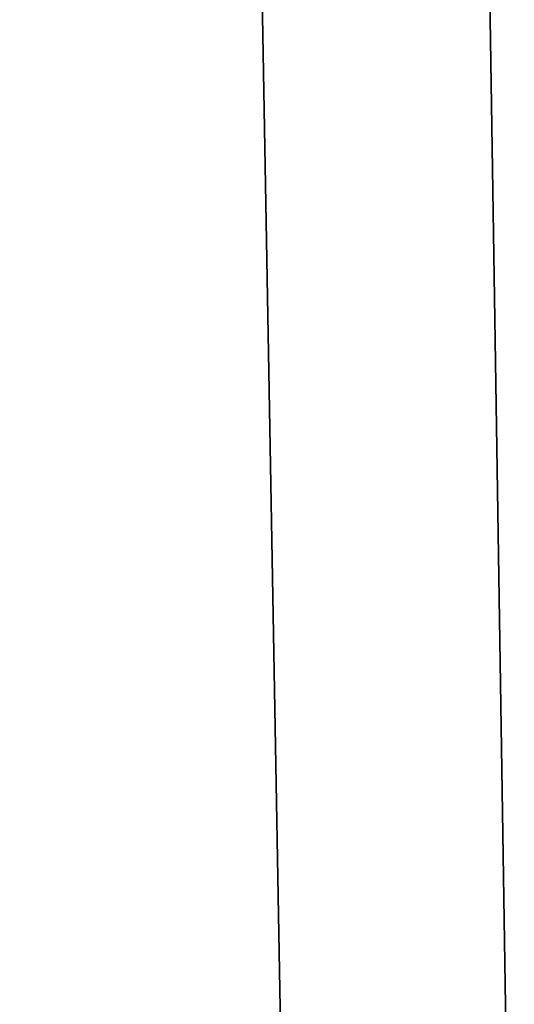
# Model space of a CAD drawing. Header units: millimetres. Extents: x -455 to 455, y -678 to 20.
# Tile 604 of 656: x 2.059 to 2.196, y -46.408 to -46.135. Entities that reach past the tile are written whole.
import ezdxf

# ---------------------------------------------------------------- set-up
doc = ezdxf.new("R2010")
doc.units = ezdxf.units.MM
doc.header["$LTSCALE"] = 65.185185
for name, color, linetype in [('235', 7, 'CONTINUOUS'), ('252', 7, 'CONTINUOUS'), ('383', 7, 'CONTINUOUS'), ('606', 7, 'CONTINUOUS'), ('643', 7, 'CONTINUOUS')]:
    doc.layers.add(name, color=color, linetype=linetype)

msp = doc.modelspace()

# ---------------------------------------------------------------- linework, layer by layer
at = {"layer": '235', "linetype": 'CONTINUOUS'}
for points in [[(2.2, -25, -1.35), (1.87094, -25.60872, -2.45872), (2.63505, -74.85131, -1.35), (2.2, -25, -1.35)], [(1.87094, -25.60872, -2.45872), (1.80736, -28.12499, -2.58539), (2.63505, -74.85131, -1.35), (1.87094, -25.60872, -2.45872)], [(2.63505, -74.85131, -1.35), (1.80736, -28.12499, -2.58539), (2.02482, -74.85131, -2.96229), (2.63505, -74.85131, -1.35)]]:
    msp.add_3dface(points, dxfattribs=at)
at = {"layer": '252', "linetype": 'CONTINUOUS'}
for points in [[(2, -74.7, 19.85), (4.12132, -74.7, 18.97132), (2, 0, 19.85), (2, -74.7, 19.85)], [(2, 0, 19.85), (4.12132, -74.7, 18.97132), (4.05766, -6.35551, 19.03312), (2, 0, 19.85)]]:
    msp.add_3dface(points, dxfattribs=at)
at = {"layer": '383', "linetype": 'CONTINUOUS'}
for points in [[(2.34244, -71.5, -6.28567), (2, -71.5, -6.15), (2.35355, -41.71041, -6.29645), (2.34244, -71.5, -6.28567)], [(2.35355, -41.71041, -6.29645), (2, -71.5, -6.15), (2, -41.71041, -6.15), (2.35355, -41.71041, -6.29645)]]:
    msp.add_3dface(points, dxfattribs=at)
at = {"layer": '606', "linetype": 'CONTINUOUS'}
for points in [[(2.63505, -74.85131, 14.85), (2.63505, -74.85131, 15.05), (2.09344, -12.78906, 15.05), (2.63505, -74.85131, 14.85)], [(2.5, -59.3766, 14.85), (2.63505, -74.85131, 14.85), (2.09344, -12.78906, 15.05), (2.5, -59.3766, 14.85)], [(2.4659, -55.4692, 14.84806), (2.5, -59.3766, 14.85), (2.09344, -12.78906, 15.05), (2.4659, -55.4692, 14.84806)], [(2.43574, -52.01302, 14.84304), (2.4659, -55.4692, 14.84806), (2.09344, -12.78906, 15.05), (2.43574, -52.01302, 14.84304)], [(2.40904, -48.95376, 14.83588), (2.43574, -52.01302, 14.84304), (2.09344, -12.78906, 15.05), (2.40904, -48.95376, 14.83588)], [(2.3854, -46.24499, 14.82725), (2.40904, -48.95376, 14.83588), (2.09344, -12.78906, 15.05), (2.3854, -46.24499, 14.82725)], [(2.36447, -43.84638, 14.81764), (2.3854, -46.24499, 14.82725), (2.09344, -12.78906, 15.05), (2.36447, -43.84638, 14.81764)]]:
    msp.add_3dface(points, dxfattribs=at)
at = {"layer": '643', "linetype": 'CONTINUOUS'}
for points in [[(2.09344, -12.78906, 15.05), (2.02482, -74.85131, 16.66229), (1.90989, -11.79271, 15.8428), (2.09344, -12.78906, 15.05)], [(2.63505, -74.85131, 15.05), (2.02482, -74.85131, 16.66229), (2.09344, -12.78906, 15.05), (2.63505, -74.85131, 15.05)]]:
    msp.add_3dface(points, dxfattribs=at)

doc.saveas('drawing.dxf')
